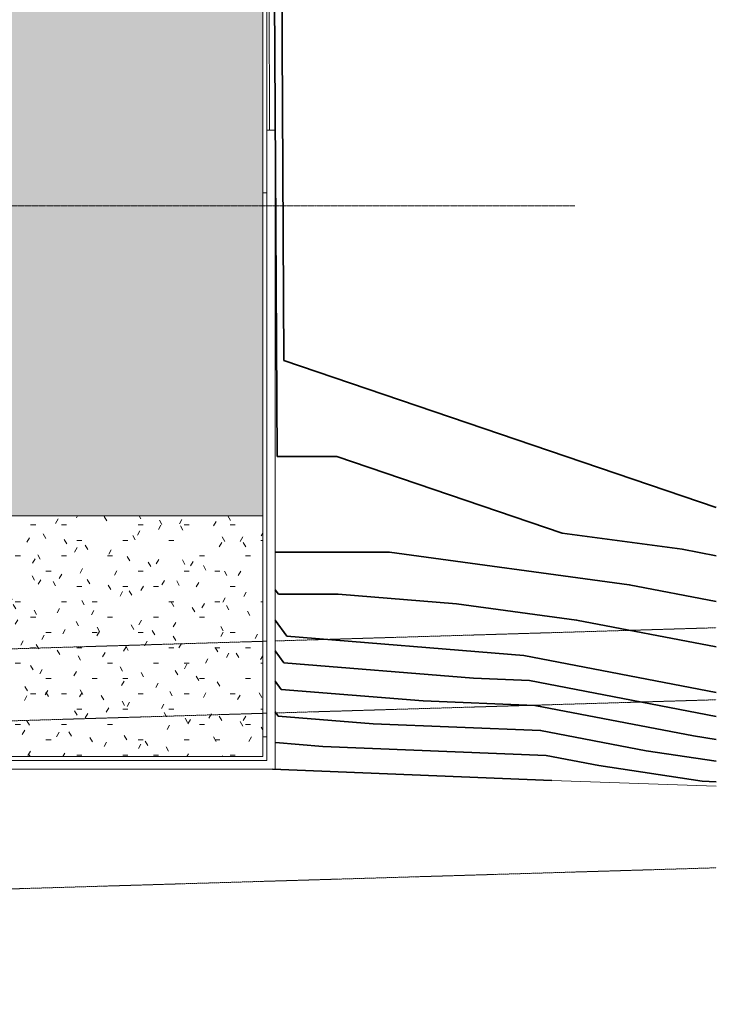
# Model space of a CAD drawing. Header units: inches. Extents: x -4136 to 1945, y -6639 to 12387.
# Tile 592 of 656: x 1277 to 1626, y 9767 to 10260. Entities that reach past the tile are written whole.
import ezdxf

# ---------------------------------------------------------------- set-up
doc = ezdxf.new("R2010")
doc.units = ezdxf.units.IN
doc.header["$MEASUREMENT"] = 0
for name, pattern in [('Double Dash 3_8_', [1, 0.375, -0.125, 0.125, -0.125, 0.125, -0.125]), ('Línea de rejilla', [0.875, 0.5, -0.125, 0.125, -0.125]), ('Trazo doble', [1.6875, 0.625, -0.1875, 0.25, -0.1875, 0.25, -0.1875])]:
    doc.linetypes.add(name, pattern=pattern)
for name, color, linetype, lineweight in [('A-FLOR', 7, 'Continuous', 9), ('A-FLOR-PATT', 7, 'Continuous', 50), ('A-WALL', 7, 'Continuous', 9), ('C-PROP-LINE', 7, 'Trazo doble', 18), ('C-TOPO', 7, 'Continuous', 9), ('C-TOPO-MAJR', 7, 'Continuous', 50), ('S-FNDN', 7, 'Continuous', 9), ('S-GRID', 7, 'Continuous', 9)]:
    doc.layers.add(name, color=color, linetype=linetype, lineweight=lineweight)
pattern_1 = [(0, (0, 0), (30.72, 7.68), [2.534, -20.506, 2.534, -20.506, -122.88]), (0, (0, 0), (30.72, 7.68), [-46.08, 2.534, -43.546, 2.534, -20.506, -53.76]), (0, (0, 0), (30.72, 7.68), [-115.2, 2.534, -12.826, 2.534, -35.866]), (120, (11.52, 3.84), (-22.011075, 22.7643004), [2.534, -20.506, 2.534, -20.506, -122.88]), (120, (11.52, 3.84), (-22.011075, 22.7643004), [-46.08, 2.534, -43.546, 2.534, -20.506, -53.76]), (120, (11.52, 3.84), (-22.011075, 22.7643004), [-115.2, 2.534, -12.826, 2.534, -35.866]), (240, (15.36, 19.2), (-8.708925, -30.4443004), [2.534, -20.506, 2.534, -20.506, -122.88]), (240, (15.36, 19.2), (-8.708925, -30.4443004), [-46.08, 2.534, -43.546, 2.534, -20.506, -53.76]), (240, (15.36, 19.2), (-8.708925, -30.4443004), [-115.2, 2.534, -12.826, 2.534, -35.866])]

# ---------------------------------------------------------------- blocks, each defined once
blk = doc.blocks.new('Family - ___-1878357-DIAMOND PIERS')
at = {"layer": 'C-PROP-LINE', "color": 254, "linetype": 'Double Dash 3_8_', "lineweight": 13, "true_color": 0xcccccc}
for p, q in [((-1927.07, 9949.06), (-1706.38, 9955.67)), ((-2608.47, 9928.66), (-1931.32, 9948.93)), ((-1927.07, 9913.04), (-1706.38, 9919.65)), ((-2448.22, 9897.44), (-1931.32, 9912.92)), ((-3987.01, 9767.34), (-1706.38, 9835.61))]:
    blk.add_line(p, q, dxfattribs=at)
blk = doc.blocks.new('CTR - 1st Phase - Shell_rvt-2-DIAMOND PIERS')
at = {"layer": 'A-FLOR-PATT', "lineweight": 9, "true_color": 0xeaeaea}
h = blk.add_hatch(dxfattribs=at)
h.set_pattern_fill('FP_22', color=254, style=0, pattern_type=2)
h.set_pattern_definition(pattern_1)
h.paths.add_polyline_path([(-1933.32, 10011.59), (-1933.32, 10819.99), (-2096.82, 10819.99), (-2096.82, 10780.21), (-2096.32, 10780.21), (-2096.32, 10742.19), (-2096.82, 10742.19), (-2096.82, 10703.41), (-2096.32, 10703.41), (-2096.32, 10665.39), (-2096.82, 10665.39), (-2096.82, 10665.01), (-2096.32, 10665.01), (-2096.32, 10626.99), (-2096.82, 10626.99), (-2096.82, 10511.41), (-2096.32, 10511.41), (-2096.32, 10473.39), (-2096.82, 10473.39), (-2096.82, 10396.21), (-2096.32, 10396.21), (-2096.32, 10358.19), (-2096.82, 10358.19), (-2096.82, 10357.81), (-2096.32, 10357.81), (-2096.32, 10319.79), (-2096.82, 10319.79), (-2096.82, 10204.21), (-2096.32, 10204.21), (-2096.32, 10166.19), (-2096.82, 10166.19), (-2096.82, 10165.81), (-2096.32, 10165.81), (-2096.32, 10127.79), (-2096.82, 10127.79), (-2096.82, 10127.41), (-2096.32, 10127.41), (-2096.32, 10089.39), (-2096.82, 10089.39), (-2096.82, 10011.59), (-2013.74, 10011.59)], flags=0)
h = blk.add_hatch(dxfattribs=at)
h.set_pattern_fill('FP_22', color=254, style=0, pattern_type=2)
h.set_pattern_definition(pattern_1)
h.paths.add_polyline_path([(-2448.22, 9891.19), (-2253.92, 9891.19), (-2253.92, 9954.99), (-2369.12, 9954.99), (-2369.12, 10009.09), (-2407.71, 10009.09), (-2407.71, 10008.59), (-2445.74, 10008.59), (-2445.74, 10009.09), (-2452.47, 10009.09), (-2452.47, 9921.84), (-2448.22, 9921.84), (-2448.22, 9892.64)], flags=0)
h.paths.add_polyline_path([(-2061.92, 9891.19), (-1933.32, 9891.19), (-1933.32, 10011.59), (-2096.82, 10011.59), (-2096.82, 10009.09), (-2061.92, 10009.09), (-2061.92, 9954.99)], flags=0)
at = {"layer": 'A-FLOR', "color": 254, "true_color": 0xcccccc}
for p, q in [((-1933.32, 10819.99), (-1933.32, 10011.59)), ((-2096.82, 10011.59), (-1933.32, 10011.59)), ((-1933.32, 10011.59), (-1933.32, 9891.19)), ((-1933.32, 9891.19), (-2061.92, 9891.19))]:
    blk.add_line(p, q, dxfattribs=at)
at = {"layer": 'A-WALL', "color": 254, "lineweight": 13, "true_color": 0xcccccc}
for p, q in [((-1927.07, 10204.59), (-1931.32, 10204.59)), ((-1931.32, 10204.59), (-1931.32, 9889.19)), ((-1927.07, 9889.19), (-1927.07, 10204.59)), ((-1931.32, 9889.19), (-2448.22, 9889.19)), ((-1927.07, 9884.94), (-1927.07, 9889.19)), ((-2448.22, 9884.94), (-1927.07, 9884.94))]:
    blk.add_line(p, q, dxfattribs=at)
at = {"layer": 'C-TOPO', "color": 254, "true_color": 0xcccccc}
for p, q in [((-1933.32, 12087.19), (-1929.95, 10204.59)), ((-1928.36, 9884.94), (-1788.72, 9879.31)), ((-1788.72, 9879.31), (-1706.38, 9876.39))]:
    blk.add_line(p, q, dxfattribs=at)
at = {"layer": 'C-TOPO-MAJR', "color": 254, "lineweight": 35, "true_color": 0xcccccc}
for p, q in [((-1931.45, 11040.29), (-1926.15, 10041.39)), ((-1706.38, 10015.74), (-1922.72, 10089.39)), ((-1927.07, 9974.65), (-1925.45, 9972.39)), ((-1927.07, 9959.4), (-1921.32, 9951.39)), ((-1927.07, 9944.15), (-1922.73, 9938.1)), ((-1922.73, 9938.1), (-1827.85, 9930.42)), ((-1927.07, 9928.9), (-1924.14, 9924.81)), ((-1924.14, 9924.81), (-1852.98, 9919.05)), ((-1927.07, 9913.65), (-1925.55, 9911.52)), ((-1925.55, 9911.52), (-1878.11, 9907.68)), ((-1927.07, 9898.4), (-1926.95, 9898.23)), ((-1926.95, 9898.23), (-1903.23, 9896.31)), ((-1717.8, 9901.56), (-1706.38, 9899.84)), ((-1741.44, 9894.15), (-1706.38, 9888.86)), ((-1928.36, 9884.94), (-1788.72, 9879.31)), ((-1765.08, 9886.73), (-1713.39, 9878.94)), ((-1713.38, 9878.94), (-1706.38, 9878.59))]:
    blk.add_line(p, q, dxfattribs=at)
at = {"layer": 'C-TOPO-MAJR', "color": 254, "lineweight": 35, "true_color": 0xcccccc, "flags": 128}
for points in [[(-1922.72, 10089.39), (-1933.32, 12087.19), (-1706.38, 10887.19)], [(-1926.15, 10041.39), (-1896.32, 10041.39), (-1783.52, 10002.99)], [(-1783.52, 10002.99), (-1723.52, 9994.89), (-1706.38, 9991.6)], [(-1927.07, 9993.39), (-1869.92, 9993.39), (-1749.92, 9977.19), (-1706.38, 9968.83)], [(-1925.45, 9972.39), (-1895.62, 9972.39), (-1836.32, 9967.59), (-1776.32, 9959.49), (-1706.38, 9946.06)], [(-1921.32, 9951.39), (-1802.72, 9941.79), (-1706.38, 9923.29)], [(-1827.85, 9930.42), (-1799.92, 9929.29), (-1706.38, 9911.33)], [(-1852.98, 9919.05), (-1797.12, 9916.8), (-1717.8, 9901.56)], [(-1878.11, 9907.68), (-1794.32, 9904.3), (-1741.44, 9894.15)], [(-1903.23, 9896.31), (-1791.52, 9891.8), (-1765.08, 9886.73)]]:
    blk.add_lwpolyline(points, dxfattribs=at)
at = {"layer": 'S-FNDN', "color": 254, "true_color": 0xcccccc}
for p, q in [((-1931.32, 10461.19), (-1931.32, 10204.59)), ((-1933.32, 10173.19), (-1931.32, 10173.19)), ((-1933.32, 10173.19), (-1931.32, 10173.19)), ((-1933.32, 9901.19), (-1931.32, 9901.19))]:
    blk.add_line(p, q, dxfattribs=at)
at = {"color": 254, "lineweight": 9, "true_color": 0xcccccc}
blk.add_blockref('Family - ___-1878357-DIAMOND PIERS', (0, 0), dxfattribs=at)

msp = doc.modelspace()

# ---------------------------------------------------------------- linework, layer by layer
at = {"layer": 'S-GRID', "color": 253, "linetype": 'Línea de rejilla', "true_color": 0xaaaaaa}
msp.add_line((1554.7685, 10166.59688), (-744.9363, 10166.59688), dxfattribs=at)

# ---------------------------------------------------------------- block references
at = {"lineweight": 5}
msp.add_blockref('CTR - 1st Phase - Shell_rvt-2-DIAMOND PIERS', (3332.0137, 0), dxfattribs=at)

doc.saveas('drawing.dxf')
